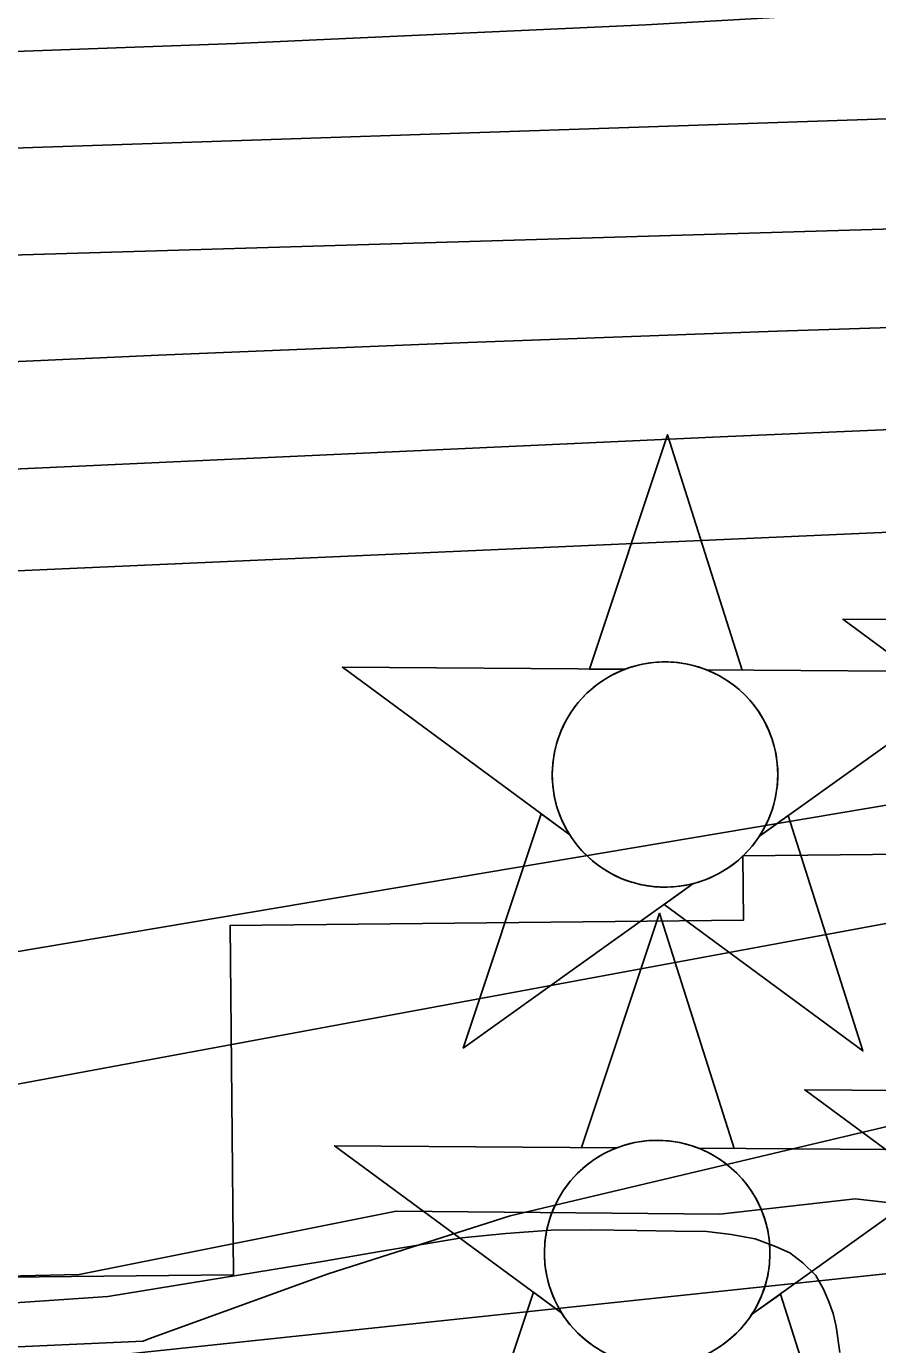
# Model space of a CAD drawing. Extents: x 3704301 to 3742427, y 506229 to 532009.
# Drawn here: x 3715868.6 to 3716099.1, y 518757.3 to 519114.5 of the extents above; entities that cross this region are included whole.
import ezdxf

# ---------------------------------------------------------------- set-up
doc = ezdxf.new("R2010")
doc.units = 0
for name, color, linetype in [('V-CHAN-NAID', 7, 'Continuous'), ('V-RIVR-EDGE', 7, 'Continuous'), ('V-RRAP-FSHR', 7, 'Continuous'), ('V-RRAP-RVMT', 7, 'Continuous'), ('V-SITE-VEGE', 7, 'Continuous'), ('V-TOPO-DPTH', 7, 'Continuous'), ('V-TOPO-MAJR', 7, 'Continuous'), ('V-TOPO-MINR', 7, 'Continuous')]:
    doc.layers.add(name, color=color, linetype=linetype)

msp = doc.modelspace()

# ---------------------------------------------------------------- linework, layer by layer
at = {"layer": 'V-CHAN-NAID'}
for points in [[(3716030.69, 518940.29), (3716021.1, 518940.36), (3716042.23, 519003.84), (3716062.45, 518940.07), (3716052.86, 518940.14), (3716051.29, 518940.71), (3716049.19, 518941.33), (3716047.15, 518941.78), (3716045.12, 518942.09), (3716043.95, 518942.21), (3716042.42, 518942.29), (3716040.69, 518942.29), (3716039.32, 518942.22), (3716037.42, 518942.01), (3716036.05, 518941.8), (3716034.27, 518941.41), (3716032.74, 518940.99), (3716031.71, 518940.66)], [(3716030.69, 518940.29), (3715954.2, 518940.83), (3716015.76, 518895.44), (3716014.65, 518897.34), (3716013.84, 518898.97), (3716013.01, 518900.94), (3716012.32, 518902.99), (3716011.95, 518904.32), (3716011.59, 518905.94), (3716011.35, 518907.39), (3716011.16, 518908.99), (3716011.05, 518910.72), (3716011.04, 518912.3), (3716011.15, 518914.38), (3716011.33, 518916), (3716011.72, 518918.2), (3716012.2, 518920.12), (3716012.81, 518922.01), (3716013.46, 518923.69), (3716014.19, 518925.28), (3716015, 518926.81), (3716016.06, 518928.55), (3716017.09, 518930.02), (3716018.09, 518931.29), (3716019.1, 518932.43), (3716020.4, 518933.77), (3716021.46, 518934.73), (3716023.17, 518936.13), (3716024.38, 518937), (3716026.07, 518938.07), (3716027.8, 518939.02), (3716029.25, 518939.7)], [(3716052.86, 518940.14), (3716129.36, 518939.59), (3716067.15, 518895.07), (3716068.06, 518896.56), (3716069.04, 518898.41), (3716069.76, 518899.99), (3716070.5, 518901.95), (3716071.04, 518903.73), (3716071.44, 518905.37), (3716071.8, 518907.38), (3716071.99, 518908.95), (3716072.11, 518911.16), (3716072.08, 518913.22), (3716071.89, 518915.44), (3716071.63, 518917.2), (3716071.14, 518919.43), (3716070.5, 518921.57), (3716069.75, 518923.55), (3716069.1, 518925), (3716068.09, 518926.91), (3716067.03, 518928.63), (3716065.81, 518930.34), (3716064.55, 518931.88), (3716063.28, 518933.24), (3716061.65, 518934.77), (3716059.91, 518936.19), (3716058.22, 518937.36), (3716056.34, 518938.49), (3716054.86, 518939.26)], [(3716049.12, 518882.16), (3715986.92, 518837.64), (3716008.05, 518901.13), (3716015.76, 518895.44), (3716016.4, 518894.47), (3716017.78, 518892.61), (3716018.99, 518891.2), (3716020.46, 518889.69), (3716021.85, 518888.44), (3716023.3, 518887.29), (3716024.71, 518886.3), (3716026.38, 518885.26), (3716028.1, 518884.35), (3716029.89, 518883.54), (3716031.33, 518882.99), (3716032.96, 518882.46), (3716035.19, 518881.89), (3716036.72, 518881.61), (3716038.75, 518881.35), (3716040.28, 518881.24), (3716042.14, 518881.22), (3716043.83, 518881.3), (3716045.54, 518881.48), (3716047.44, 518881.79)], [(3716067.15, 518895.07), (3716074.95, 518900.65), (3716095.17, 518836.87), (3716041.33, 518876.58), (3716049.12, 518882.16), (3716050.79, 518882.64), (3716052.4, 518883.2), (3716054.56, 518884.11), (3716056.29, 518885), (3716058.16, 518886.11), (3716059.9, 518887.32), (3716061.45, 518888.57), (3716062.74, 518889.74), (3716064.12, 518891.16), (3716065.33, 518892.56), (3716066.44, 518894.03)], [(3716028.57, 518810.62), (3716018.98, 518810.69), (3716040.11, 518874.17), (3716060.33, 518810.39), (3716050.74, 518810.46), (3716049.17, 518811.04), (3716047.07, 518811.66), (3716045.03, 518812.11), (3716043, 518812.42), (3716041.83, 518812.53), (3716040.3, 518812.61), (3716038.57, 518812.61), (3716037.2, 518812.54), (3716035.3, 518812.34), (3716033.93, 518812.12), (3716032.15, 518811.74), (3716030.62, 518811.32), (3716029.59, 518810.99)], [(3716028.57, 518810.62), (3715952.08, 518811.16), (3716013.64, 518765.76), (3716012.53, 518767.67), (3716011.72, 518769.3), (3716010.89, 518771.27), (3716010.2, 518773.32), (3716009.83, 518774.64), (3716009.47, 518776.27), (3716009.23, 518777.72), (3716009.04, 518779.31), (3716008.93, 518781.05), (3716008.92, 518782.63), (3716009.03, 518784.7), (3716009.21, 518786.32), (3716009.6, 518788.53), (3716010.08, 518790.45), (3716010.69, 518792.34), (3716011.34, 518794.01), (3716012.07, 518795.6), (3716012.88, 518797.14), (3716013.94, 518798.87), (3716014.97, 518800.34), (3716015.97, 518801.61), (3716016.98, 518802.76), (3716018.28, 518804.1), (3716019.34, 518805.06), (3716021.05, 518806.46), (3716022.26, 518807.33), (3716023.95, 518808.4), (3716025.68, 518809.34), (3716027.13, 518810.03)], [(3716050.74, 518810.46), (3716127.24, 518809.92), (3716065.03, 518765.4), (3716065.94, 518766.89), (3716066.92, 518768.73), (3716067.64, 518770.32), (3716068.38, 518772.27), (3716068.92, 518774.06), (3716069.32, 518775.7), (3716069.68, 518777.71), (3716069.87, 518779.28), (3716069.99, 518781.49), (3716069.96, 518783.55), (3716069.77, 518785.77), (3716069.51, 518787.53), (3716069.02, 518789.76), (3716068.38, 518791.9), (3716067.63, 518793.88), (3716066.98, 518795.32), (3716065.97, 518797.24), (3716064.91, 518798.96), (3716063.69, 518800.66), (3716062.43, 518802.2), (3716061.16, 518803.57), (3716059.53, 518805.1), (3716057.79, 518806.51), (3716056.1, 518807.69), (3716054.22, 518808.82), (3716052.74, 518809.58)], [(3716047, 518752.49), (3715984.8, 518707.97), (3716005.93, 518771.45), (3716013.64, 518765.76), (3716014.28, 518764.8), (3716015.66, 518762.94), (3716016.87, 518761.52), (3716018.34, 518760.02), (3716019.73, 518758.77), (3716021.18, 518757.61), (3716022.59, 518756.63), (3716024.26, 518755.59), (3716025.98, 518754.68), (3716027.77, 518753.87), (3716029.21, 518753.31), (3716030.84, 518752.78), (3716033.07, 518752.22), (3716034.6, 518751.93), (3716036.63, 518751.68), (3716038.16, 518751.57), (3716040.02, 518751.55), (3716041.71, 518751.63), (3716043.42, 518751.8), (3716045.32, 518752.11)], [(3716065.03, 518765.4), (3716072.83, 518770.98), (3716093.05, 518707.2), (3716039.21, 518746.91), (3716047, 518752.49), (3716048.67, 518752.97), (3716050.28, 518753.53), (3716052.44, 518754.44), (3716054.17, 518755.33), (3716056.04, 518756.44), (3716057.78, 518757.65), (3716059.33, 518758.9), (3716060.62, 518760.06), (3716062, 518761.48), (3716063.21, 518762.89), (3716064.32, 518764.36)]]:
    msp.add_lwpolyline(points, close=True, dxfattribs=at)
for points in [[(3716166.25, 518953.29), (3716089.76, 518953.83), (3716151.32, 518908.44)], [(3716155.92, 518825.74), (3716079.43, 518826.29), (3716140.99, 518780.89)]]:
    msp.add_lwpolyline(points, dxfattribs=at)
for centre in [(3716041.57, 518911.76), (3716039.45, 518782.09)]:
    msp.add_circle(centre, 30.54, dxfattribs=at)
at = {"layer": 'V-RIVR-EDGE'}
msp.add_lwpolyline([(3715381.57, 518752.87), (3715514.87, 518762.14), (3715664.97, 518770.17), (3715788.05, 518774.07), (3715882.9, 518776.24), (3715968.79, 518793.44), (3716056.44, 518792.62), (3716093.07, 518796.73), (3716147.08, 518790.59), (3716186.71, 518792.3), (3716246.18, 518807.76), (3716277.4, 518808.88), (3716335.06, 518823.15), (3716419.15, 518840.35), (3716485.84, 518859.39)], dxfattribs=at)
at = {"layer": 'V-RRAP-FSHR'}
msp.add_lwpolyline([(3713987.63, 518174.25), (3714448.77, 518564.74), (3714742.22, 518696.93), (3715881.89, 518753.27), (3716266.25, 518793.9), (3716843.09, 518890.74), (3717110.33, 518911.18), (3717741.27, 518924), (3718486.43, 518954.95), (3719294.78, 519011.25), (3719786.26, 519085.76), (3720431.33, 519110.59), (3720895.93, 519113.08), (3721218.47, 519068.37), (3721397.65, 519012.49), (3721721.32, 518965.44), (3721950.57, 518904.45), (3722606.87, 518712.52), (3722865.69, 518669.47), (3723100.48, 518674.85), (3723533.38, 518647.14), (3724154.01, 518572.99), (3724673.75, 518469.16)], dxfattribs=at)
at = {"layer": 'V-RRAP-RVMT'}
msp.add_lwpolyline([(3715490.75, 518749.18), (3715491.34, 518761.89), (3715640.18, 518763.34), (3715640.18, 518763.78), (3715784.38, 518765.17), (3715784.28, 518774.76), (3715924.75, 518776.18), (3715923.79, 518870.88), (3716062.86, 518872.3), (3716062.68, 518889.76), (3716203.28, 518891.18), (3716203.25, 518898.76), (3716254.33, 518899.26)], dxfattribs=at)
at = {"layer": 'V-SITE-VEGE'}
msp.add_lwpolyline([(3715778.26, 518762.61), (3715890.69, 518770.28), (3715948.72, 518779.8), (3715964.37, 518782.51), (3715986.57, 518786.16), (3715998.51, 518787.4), (3716010.78, 518788.29), (3716021.53, 518788.35), (3716033.95, 518788.23), (3716044.36, 518787.97), (3716052.93, 518787.88), (3716059.47, 518787.15), (3716066.01, 518785.91), (3716071.53, 518783.85), (3716075.38, 518782.13), (3716078.88, 518779.41), (3716082.37, 518776.02), (3716084.52, 518772.3), (3716085.83, 518769.1), (3716087.15, 518765.73), (3716087.95, 518762.2), (3716088.89, 518755.13)], dxfattribs=at)
at = {"layer": 'V-TOPO-DPTH'}
for points in [[(3713507.27, 519148.08), (3714339.1, 518777.2), (3714416.27, 518758.16), (3714441.7, 518758.84), (3714467.13, 518759.41), (3714492.56, 518759.91), (3715113.93, 518770.85), (3715173.64, 518771.87), (3715233.35, 518772.85), (3715293.06, 518773.77), (3715352.77, 518774.64), (3715388.9, 518775.16), (3715430.54, 518776.03), (3715472.16, 518777.3), (3715513.76, 518779.13), (3715555.35, 518781.35), (3715569.94, 518782.23), (3715604.17, 518784.76), (3715638.35, 518787.91), (3715672.42, 518791.97), (3716515.13, 518948.04)], [(3716515.13, 518948.04), (3715672.42, 518791.97), (3715638.35, 518787.91), (3715604.17, 518784.76), (3715569.94, 518782.23), (3715555.35, 518781.35), (3715513.76, 518779.13), (3715472.16, 518777.3), (3715430.54, 518776.03), (3715388.9, 518775.16), (3715352.77, 518774.64), (3715293.06, 518773.77), (3715233.35, 518772.85), (3715173.64, 518771.87), (3715113.93, 518770.85), (3714492.56, 518759.91), (3714467.13, 518759.41), (3714441.7, 518758.84), (3714416.27, 518758.16), (3714339.1, 518777.2), (3713507.27, 519148.08)], [(3716524.59, 519045.48), (3716155.69, 519034.61), (3716071.93, 519031.91), (3715988.18, 519028.89), (3715904.45, 519025.39), (3715820.74, 519021.58), (3715712.14, 519016.32), (3715682.74, 519014.77), (3715653.35, 519013.04), (3715623.98, 519011.06), (3715594.61, 519008.91), (3715421.73, 518995.46), (3715394.56, 518992.93), (3715367.47, 518989.84), (3715340.48, 518985.91), (3715313.57, 518981.43), (3715286.71, 518976.55), (3715259.84, 518971.72)], [(3716524.59, 519045.48), (3716155.69, 519034.61), (3716071.93, 519031.91), (3715988.18, 519028.89), (3715904.45, 519025.39), (3715820.74, 519021.58), (3715712.14, 519016.32), (3715682.74, 519014.77), (3715653.35, 519013.04), (3715623.98, 519011.06), (3715594.61, 519008.91), (3715421.73, 518995.46), (3715394.56, 518992.93), (3715367.47, 518989.84), (3715340.48, 518985.91), (3715313.57, 518981.43), (3715286.71, 518976.55), (3715259.84, 518971.72)], [(3716549.65, 519020.5), (3716409.56, 519016.47), (3716321.29, 519013.7), (3716233.02, 519010.63), (3716144.78, 519007.11), (3716056.54, 519003.3), (3715681.5, 518986.11), (3715666.48, 518985.36), (3715651.46, 518984.53), (3715636.45, 518983.58), (3715621.44, 518982.55), (3715527.2, 518975.7), (3715514.47, 518974.51), (3715501.78, 518972.99), (3715489.17, 518970.95), (3715476.61, 518968.57), (3715464.08, 518965.94), (3715451.55, 518963.31), (3715439.02, 518960.68), (3715426.49, 518958.05), (3715078.46, 518911.1)], [(3715078.46, 518911.1), (3715426.49, 518958.05), (3715439.02, 518960.68), (3715451.55, 518963.31), (3715464.08, 518965.94), (3715476.61, 518968.57), (3715489.17, 518970.95), (3715501.78, 518972.99), (3715514.47, 518974.51), (3715527.2, 518975.7), (3715621.44, 518982.55), (3715636.45, 518983.58), (3715651.46, 518984.53), (3715666.48, 518985.36), (3715681.5, 518986.11), (3716056.54, 519003.3), (3716144.78, 519007.11), (3716233.02, 519010.63), (3716321.29, 519013.7), (3716409.56, 519016.47), (3716549.65, 519020.5)], [(3716469.63, 518993.46), (3716440.68, 518992.35), (3716411.74, 518991.14), (3715652.34, 518957.5), (3715651, 518957.44), (3715649.67, 518957.37), (3715648.33, 518957.29), (3715646.99, 518957.2), (3715638.13, 518956.59), (3715637.09, 518956.5), (3715636.05, 518956.36), (3715635.03, 518956.18), (3715634.01, 518955.96), (3715633.22, 518955.56), (3715632.62, 518955.02), (3715632.32, 518954.27), (3715632.21, 518953.39), (3715036.55, 518848.69)], [(3715036.55, 518848.69), (3715632.21, 518953.39), (3715632.32, 518954.27), (3715632.62, 518955.02), (3715633.22, 518955.56), (3715634.01, 518955.96), (3715635.03, 518956.18), (3715636.05, 518956.36), (3715637.09, 518956.5), (3715638.13, 518956.59), (3715646.99, 518957.2), (3715648.33, 518957.29), (3715649.67, 518957.37), (3715651, 518957.44), (3715652.34, 518957.5), (3716411.74, 518991.14), (3716440.68, 518992.35), (3716469.63, 518993.46)]]:
    msp.add_lwpolyline(points, dxfattribs=at)
at = {"layer": 'V-TOPO-MAJR'}
msp.add_lwpolyline([(3715233.1, 519007.03), (3715278.05, 519011.97), (3715323.08, 519016.28), (3715616.04, 519041.17), (3715635.7, 519042.75), (3715655.37, 519044.19), (3715675.05, 519045.45), (3715694.74, 519046.59), (3715714.44, 519047.56), (3715734.14, 519048.44), (3715753.85, 519049.18), (3715773.56, 519049.84), (3716542.78, 519072.74)], dxfattribs=at)
at = {"layer": 'V-TOPO-MINR'}
for points in [[(3715272.29, 519083.99), (3715314.09, 519088.13), (3715355.94, 519091.52), (3715397.87, 519093.78), (3715439.85, 519095.3), (3715604.85, 519099.03), (3715631.92, 519099.69), (3715658.98, 519100.43), (3715686.04, 519101.29), (3715713.1, 519102.21), (3715925.43, 519109.92), (3716036.4, 519114.93), (3716147.28, 519121.22), (3716258.03, 519129.45), (3716368.7, 519138.98), (3716515.27, 519152.89)], [(3713507.27, 519148.08), (3714339.1, 518777.2), (3714416.27, 518758.16), (3714441.7, 518758.84), (3714467.13, 518759.41), (3714492.56, 518759.91), (3715113.93, 518770.85), (3715173.64, 518771.87), (3715233.35, 518772.85), (3715293.06, 518773.77), (3715352.77, 518774.64), (3715388.9, 518775.16), (3715430.54, 518776.03), (3715472.16, 518777.3), (3715513.76, 518779.13), (3715555.35, 518781.35), (3715569.94, 518782.23), (3715604.17, 518784.76), (3715638.35, 518787.91), (3715672.42, 518791.97), (3716515.13, 518948.04)], [(3713519.12, 519118.07), (3714345.14, 518739.93), (3714430.47, 518719.48), (3714436.04, 518719.65), (3714441.62, 518719.8), (3714447.19, 518719.92), (3714812.79, 518727.24), (3714918.96, 518729.1), (3715025.14, 518730.6), (3715131.32, 518731.56), (3715237.51, 518732.16), (3715330.24, 518732.44), (3715900.25, 518758.17)], [(3715230.14, 519040.27), (3715408.89, 519059.04), (3715429.46, 519061.14), (3715450.03, 519063.17), (3715470.62, 519065.09), (3715491.21, 519066.94), (3715511.82, 519068.56), (3715532.44, 519069.95), (3715553.08, 519071.01), (3715573.73, 519071.83), (3715594.85, 519072.51), (3715626.08, 519073.51), (3715657.3, 519074.53), (3715688.53, 519075.56), (3715719.75, 519076.6), (3716300.71, 519096.12), (3716348.67, 519097.78), (3716396.63, 519099.5), (3716444.59, 519101.32), (3716492.55, 519103.2)], [(3715259.84, 518971.72), (3715286.71, 518976.55), (3715313.57, 518981.43), (3715340.48, 518985.91), (3715367.47, 518989.84), (3715394.56, 518992.93), (3715421.73, 518995.46), (3715594.61, 519008.91), (3715623.98, 519011.06), (3715653.35, 519013.04), (3715682.74, 519014.77), (3715712.14, 519016.32), (3715820.74, 519021.58), (3715904.45, 519025.39), (3715988.18, 519028.89), (3716071.93, 519031.91), (3716155.69, 519034.61), (3716524.59, 519045.48)], [(3715078.46, 518911.1), (3715426.49, 518958.05), (3715439.02, 518960.68), (3715451.55, 518963.31), (3715464.08, 518965.94), (3715476.61, 518968.57), (3715489.17, 518970.95), (3715501.78, 518972.99), (3715514.47, 518974.51), (3715527.2, 518975.7), (3715621.44, 518982.55), (3715636.45, 518983.58), (3715651.46, 518984.53), (3715666.48, 518985.36), (3715681.5, 518986.11), (3716056.54, 519003.3), (3716144.78, 519007.11), (3716233.02, 519010.63), (3716321.29, 519013.7), (3716409.56, 519016.47), (3716549.65, 519020.5)], [(3715036.55, 518848.69), (3715632.21, 518953.39), (3715632.32, 518954.27), (3715632.62, 518955.02), (3715633.22, 518955.56), (3715634.01, 518955.96), (3715635.03, 518956.18), (3715636.05, 518956.36), (3715637.09, 518956.5), (3715638.13, 518956.59), (3715646.99, 518957.2), (3715648.33, 518957.29), (3715649.67, 518957.37), (3715651, 518957.44), (3715652.34, 518957.5), (3716411.74, 518991.14), (3716440.68, 518992.35), (3716469.63, 518993.46)], [(3715198.37, 518812.54), (3715309.05, 518815.39), (3715419.73, 518818.58), (3715611.57, 518824.56), (3715626.3, 518825.21), (3715641.01, 518826.13), (3715655.69, 518827.43), (3715670.35, 518828.99), (3715770.88, 518841.04), (3715781.96, 518842.84), (3715792.88, 518845.23), (3715803.56, 518848.52), (3715814.09, 518852.41), (3715824.5, 518856.73), (3716585.13, 518985.07)], [(3715900.25, 518758.17), (3715901.76, 518758.82), (3715950.35, 518776.45), (3715999.68, 518792.21), (3716543.84, 518921.29)]]:
    msp.add_lwpolyline(points, dxfattribs=at)

doc.saveas('drawing.dxf')
